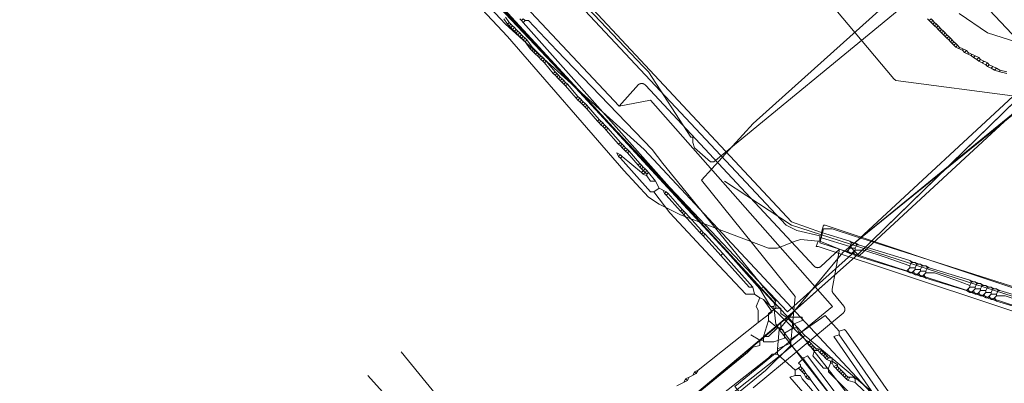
# Model space of a CAD drawing. Header units: metres. Extents: x 92810 to 93633, y 464687 to 465459.
# Tile 291 of 325: x 93421 to 93461, y 465269 to 465284. Entities that reach past the tile are written whole.
import ezdxf
from ezdxf.lldxf.tags import DXFTag

# ---------------------------------------------------------------- set-up
doc = ezdxf.new("R2010")
doc.units = ezdxf.units.M
for name, color, linetype, lineweight, transparency in [('B-OI-KL-DATA_BT NEDERLAND-G', 90, 'SI_B_DATA_BT_NEDERLAND', 18, 0.4), ('B-OI-KL-DATA_KPN-G', 90, 'SI_B_DATA_KPN', 18, 0.4), ('B-OI-KL-DATA_LIANDER-G', 90, 'SI_B_DATA_LIANDER', 18, 0.4), ('B-OI-KL-DATA_ZIGGO BV-G', 90, 'SI_B_DATA_ZIGGO', 18, 0.4), ('B-OI-KL-ET_HS_LIANDER-G', 10, 'SI_B_ET_HS_LIANDON', 18, 0.4), ('B-OI-KL-ET_LS_LIANDER-G', 190, 'SI_B_ET_LS_LIANDER', 18, 0.4), ('B-OI-KL-ET_MS_LIANDER-G', 130, 'SI_B_ET_MS_LIANDER', 18, 0.4), ('B-OI-KL-GAS_HD_LIANDER-G', 30, 'SI_B_GAS_HD_LIANDER', 18, 0.4), ('B-OI-KL-GAS_LD_LIANDER-G', 30, 'SI_B_GAS_LD_LIANDER', 18, 0.4), ('B-WE-KL-DATA-G', 90, 'KL-DATA-N', 18, 0.4), ('B-WE-KL-ET_LS-G', 190, 'KL-LS-N', 18, 0.4), ('B-WE-KL-WATER-G', 170, 'KL-WATER-N', 18, 0.4)]:
    doc.layers.add(name, color=color, linetype=linetype, lineweight=lineweight, transparency=transparency)
doc.styles.get("Standard").update_dxf_attribs({"font": 'isocp.shx'})
tags = doc.linetypes.add('KL-DATA-N', pattern='A,4,-1,[101,NLCS.SHX,S=0.5,R=0,X=0,Y=0],-1,4,-1,["D",Standard,S=1,R=0,X=-0.25,Y=-0.5],-1.5', length=12.5).pattern_tags.tags
tags[18] = DXFTag(74, 10)
tags = doc.linetypes.add('KL-LS-N', pattern='A,4,-1,[103,NLCS.SHX,S=0.75,R=0,X=0,Y=0],-1,4,-1,["L",Standard,S=1,R=0,X=0,Y=-0.5],-2', length=13).pattern_tags.tags
tags[18] = DXFTag(74, 10)
doc.linetypes.add('KL-WATER-N', pattern='A,7,-0.5,[168,NLCS.SHX,S=0.75,R=0,X=0.75,Y=0],-2', length=9.5)
doc.linetypes.add('SI_B_DATA_BT_NEDERLAND', pattern='A,5,-2,["BTN",Standard,S=1.5,R=0,X=-0.51,Y=-0.75],-7', length=14)
doc.linetypes.add('SI_B_DATA_KPN', pattern='A,5,-2,["KPN",Standard,S=1.5,R=0,X=-0.51,Y=-0.75],-8', length=15)
doc.linetypes.add('SI_B_DATA_LIANDER', pattern='A,5,-2,["LI-DATA",Standard,S=1.5,R=0,X=-0.51,Y=-0.75],-11', length=18)
doc.linetypes.add('SI_B_DATA_ZIGGO', pattern='A,5,-2,["ZIGGO",Standard,S=1.5,R=0,X=-0.51,Y=-0.75],-9', length=16)
doc.linetypes.add('SI_B_ET_HS_LIANDON', pattern='A,5,-2,["LI-HS",Standard,S=1.5,R=0,X=-0.51,Y=-0.75],-10', length=17)
doc.linetypes.add('SI_B_ET_LS_LIANDER', pattern='A,5,-2,["LI-LS",Standard,S=1.5,R=0,X=-0.51,Y=-0.75],-10', length=17)
doc.linetypes.add('SI_B_ET_MS_LIANDER', pattern='A,5,-2,["LI-MS",Standard,S=1.5,R=0,X=-0.51,Y=-0.75],-10', length=17)
doc.linetypes.add('SI_B_GAS_HD_LIANDER', pattern='A,5,-2,["LI-G-HD",Standard,S=1.5,R=0,X=-0.51,Y=-0.75],-11', length=18)
doc.linetypes.add('SI_B_GAS_LD_LIANDER', pattern='A,5,-2,["LI-G-LD",Standard,S=1.5,R=0,X=-0.51,Y=-0.75],-11', length=18)

msp = doc.modelspace()

# ---------------------------------------------------------------- linework, layer by layer
at = {"layer": 'B-OI-KL-DATA_BT NEDERLAND-G', "flags": 128}
for points in [[(93451.2, 465269.8), (93452.2, 465270.8), (93452.4, 465272.8), (93448.6, 465277.5), (93450.7, 465279.8), (93456.7, 465285.2), (93457.3, 465285.7), (93454, 465289.3), (93451.4, 465292.3)], [(93392.2, 465221.9), (93395.4, 465224.3), (93451.2, 465269.8)]]:
    msp.add_lwpolyline(points, dxfattribs=at)
at = {"layer": 'B-OI-KL-DATA_KPN-G', "flags": 128}
for points in [[(93441.25, 465284.036), (93441.321, 465283.964)], [(93441.393, 465284.036), (93441.321, 465283.964)], [(93441.321, 465283.964), (93441.393, 465283.893)], [(93441.393, 465284.036), (93441.464, 465283.964)], [(93441.464, 465283.964), (93441.393, 465283.893)], [(93441.393, 465283.893), (93450.964, 465273.107)], [(93441.464, 465283.964), (93441.607, 465283.964), (93442.75, 465282.75), (93446.607, 465278.75), (93447.036, 465278.179), (93451.107, 465273.179)], [(93451.107, 465273.179), (93450.964, 465273.107)], [(93450.964, 465273.107), (93451.393, 465272.393), (93451.536, 465272.393)], [(93451.107, 465273.179), (93451.607, 465272.607), (93451.536, 465272.393)], [(93451.536, 465272.393), (93451.607, 465271.679), (93451.679, 465271.607), (93451.75, 465271.464)], [(93454.179, 465271.393), (93453.607, 465272.036), (93452.179, 465271.036)], [(93451.75, 465271.464), (93451.679, 465270.679)], [(93451.75, 465271.464), (93451.893, 465271.464), (93451.964, 465271.321), (93452.179, 465271.036)], [(93454.179, 465271.25), (93453.964, 465271.179), (93459.393, 465263.321), (93459.607, 465263.107), (93459.75, 465263.25)], [(93454.179, 465271.393), (93454.393, 465271.464), (93454.464, 465271.393), (93460.036, 465263.393), (93459.964, 465263.321), (93459.821, 465263.25)], [(93454.179, 465271.393), (93454.179, 465271.25)], [(93454.179, 465271.25), (93459.75, 465263.25)], [(93452.179, 465270.893), (93451.679, 465270.679)], [(93451.679, 465270.679), (93451.679, 465270.464)], [(93452.179, 465271.036), (93452.179, 465270.893)], [(93452.179, 465270.893), (93452.679, 465270.321)], [(93451.679, 465270.464), (93451.464, 465270.464), (93451.321, 465270.321), (93429.393, 465253.107), (93428.036, 465251.964), (93421.107, 465246.25)], [(93451.679, 465270.464), (93452.393, 465269.821)], [(93452.679, 465270.321), (93452.75, 465270.321)], [(93452.679, 465270.321), (93452.679, 465270.25)], [(93452.75, 465270.321), (93452.893, 465270.393), (93457.75, 465263.964)], [(93452.75, 465270.321), (93452.75, 465270.25)], [(93452.536, 465269.893), (93452.393, 465269.821)], [(93452.679, 465270.25), (93452.536, 465270.107), (93452.607, 465270.036), (93452.607, 465269.964)], [(93452.607, 465269.964), (93452.536, 465269.893)], [(93452.536, 465269.893), (93452.607, 465269.821)], [(93452.607, 465269.964), (93452.679, 465269.893)], [(93452.679, 465269.893), (93452.607, 465269.821)], [(93452.679, 465270.25), (93452.75, 465270.25)], [(93452.679, 465269.893), (93452.75, 465269.821)], [(93452.75, 465270.25), (93454.821, 465267.464)], [(93452.393, 465269.607), (93452.179, 465269.536), (93456.821, 465264.179)], [(93452.393, 465269.821), (93452.393, 465269.607)], [(93452.393, 465269.607), (93452.607, 465269.607), (93452.679, 465269.464), (93454.036, 465267.893)], [(93452.607, 465269.821), (93452.679, 465269.75)], [(93452.75, 465269.821), (93452.679, 465269.75)], [(93452.679, 465269.75), (93452.75, 465269.679)], [(93452.75, 465269.821), (93452.821, 465269.679)], [(93452.75, 465269.679), (93452.821, 465269.679)], [(93452.75, 465269.679), (93452.821, 465269.536)], [(93452.821, 465269.679), (93452.893, 465269.607)], [(93452.893, 465269.607), (93452.821, 465269.536)], [(93452.821, 465269.536), (93452.893, 465269.464)], [(93452.893, 465269.607), (93452.964, 465269.536)], [(93452.964, 465269.536), (93452.893, 465269.464)], [(93452.964, 465269.536), (93453.036, 465269.393)], [(93452.893, 465269.464), (93453.036, 465269.393)], [(93453.036, 465269.393), (93454.107, 465267.964)]]:
    msp.add_lwpolyline(points, dxfattribs=at)
at = {"layer": 'B-OI-KL-DATA_LIANDER-G', "flags": 128}
for points in [[(93476.964, 465318.25), (93476.821, 465317.821), (93476.464, 465313.893), (93474.893, 465295.821), (93474.821, 465295.679), (93473.964, 465293.893), (93473.821, 465293.75), (93472.821, 465292.464), (93465.821, 465288.25), (93456.75, 465284.536), (93449.107, 465278.25), (93448.964, 465278.25), (93448.321, 465278.821), (93448.25, 465279.036), (93448.25, 465279.25), (93448.179, 465279.25), (93446.464, 465281.893), (93446.25, 465282.107), (93431.893, 465297.25), (93429.893, 465299.464), (93421.107, 465308.964)], [(93494.607, 465287.321), (93493.893, 465287.179), (93492.75, 465286.679), (93471.107, 465269.536), (93468.607, 465270.25), (93468.25, 465270.536), (93452.25, 465275.679), (93449.536, 465277.464)]]:
    msp.add_lwpolyline(points, dxfattribs=at)
at = {"layer": 'B-OI-KL-DATA_ZIGGO BV-G', "flags": 128}
for points in [[(93422.973, 465230.271), (93450.569, 465252.433), (93459.792, 465259.961), (93460.007, 465260.561), (93459.949, 465260.94), (93459.823, 465261.178), (93451.746, 465271.468), (93454.325, 465274.578), (93464.859, 465283.113), (93465.703, 465283.434)], [(93464.859, 465283.113), (93463.855, 465282.731), (93462.312, 465281.919), (93461.891, 465281.279), (93458.605, 465278.075)], [(93462.454, 465281.22), (93454.325, 465274.578)], [(93461.891, 465281.279), (93454.961, 465274.522)], [(93458.605, 465278.075), (93462.454, 465281.22)], [(93452.368, 465272.218), (93454.325, 465274.578), (93458.605, 465278.075)], [(93458.605, 465278.075), (93454.961, 465274.522), (93452.368, 465272.218)], [(93451.557, 465271.502), (93454.961, 465274.522)], [(93452.368, 465272.218), (93448.253, 465268.77), (93450.052, 465266.754), (93450.338, 465266.254)], [(93451.746, 465271.468), (93452.368, 465272.218)], [(93448.253, 465268.77), (93451.557, 465271.502)], [(93451.746, 465271.468), (93459.949, 465260.94), (93459.981, 465260.369), (93459.792, 465259.961), (93456.624, 465257.371)], [(93441.749, 465264.055), (93436.454, 465270.554)], [(93452.671, 465270.283), (93458.847, 465262.414)]]:
    msp.add_lwpolyline(points, dxfattribs=at)
at = {"layer": 'B-OI-KL-ET_HS_LIANDER-G'}
for p, q in [((93453.393, 465275.25), (93453.393, 465275.036)), ((93453.464, 465275.393), (93453.464, 465275.179)), ((93454.821, 465274.679), (93454.679, 465274.536)), ((93460.321, 465272.893), (93460.179, 465272.75))]:
    msp.add_line(p, q, dxfattribs=at)
at = {"layer": 'B-OI-KL-ET_HS_LIANDER-G', "flags": 128}
for points in [[(93453.464, 465275.393), (93452.25, 465275.821), (93421.107, 465309.179)], [(93453.393, 465275.25), (93452.464, 465275.464), (93452.036, 465275.679), (93421.107, 465308.679)], [(93453.321, 465275.036), (93452.607, 465275.107), (93452.393, 465275.036), (93451.679, 465274.75), (93451.321, 465274.75), (93447.75, 465276.107), (93446.893, 465276.536), (93446.464, 465276.821), (93445.464, 465277.893), (93440.75, 465283.321), (93438.893, 465285.321), (93421.107, 465304.25)], [(93453.464, 465275.393), (93453.536, 465275.679), (93453.607, 465275.679), (93467.536, 465271.036)], [(93453.393, 465275.25), (93453.464, 465275.25)], [(93453.393, 465275.179), (93453.464, 465275.179)], [(93453.464, 465275.393), (93454.607, 465275.036)], [(93453.464, 465275.179), (93454.607, 465274.821)], [(93453.321, 465275.036), (93453.25, 465274.821), (93453.321, 465274.821), (93467.75, 465270.036), (93467.821, 465270.107), (93467.893, 465270.25)], [(93453.321, 465275.036), (93453.393, 465275.036)], [(93453.393, 465275.036), (93454.464, 465274.607)], [(93454.536, 465274.679), (93454.464, 465274.607)], [(93454.607, 465274.75), (93454.536, 465274.679)], [(93454.536, 465274.679), (93454.607, 465274.536)], [(93454.607, 465275.036), (93454.75, 465274.964)], [(93454.607, 465275.036), (93454.679, 465274.964)], [(93454.679, 465274.964), (93454.607, 465274.821)], [(93454.607, 465274.821), (93454.607, 465274.75)], [(93454.607, 465274.75), (93454.821, 465274.75)], [(93454.679, 465274.964), (93454.821, 465274.964)], [(93454.821, 465274.964), (93454.964, 465274.893)], [(93454.821, 465274.964), (93454.893, 465274.893)], [(93454.893, 465274.893), (93454.821, 465274.75)], [(93454.821, 465274.75), (93454.821, 465274.679)], [(93454.821, 465274.679), (93455.179, 465274.679), (93456.036, 465274.393), (93457.036, 465274.036)], [(93454.893, 465274.893), (93454.964, 465274.893)], [(93454.964, 465274.893), (93457.036, 465274.25)], [(93454.464, 465274.607), (93454.607, 465274.536)], [(93454.607, 465274.536), (93454.679, 465274.536)], [(93454.679, 465274.536), (93454.821, 465274.464)], [(93454.75, 465274.607), (93454.821, 465274.464)], [(93454.821, 465274.464), (93456.893, 465273.821)], [(93456.964, 465273.893), (93456.893, 465273.821)], [(93457.036, 465273.964), (93456.964, 465273.893)], [(93456.964, 465273.893), (93457.036, 465273.75)], [(93457.036, 465274.25), (93457.179, 465274.179)], [(93457.036, 465274.25), (93457.107, 465274.179)], [(93457.107, 465274.179), (93457.036, 465274.036)], [(93457.036, 465274.036), (93457.036, 465273.964)], [(93457.036, 465273.964), (93457.25, 465273.964)], [(93457.107, 465274.179), (93457.25, 465274.179)], [(93457.25, 465273.893), (93457.179, 465273.821)], [(93457.25, 465274.179), (93457.393, 465274.107)], [(93457.25, 465274.179), (93457.321, 465274.107)], [(93457.321, 465274.107), (93457.25, 465273.964)], [(93457.25, 465273.964), (93457.25, 465273.893)], [(93457.25, 465273.893), (93457.464, 465273.893)], [(93457.321, 465274.107), (93457.464, 465274.107)], [(93457.464, 465274.107), (93457.607, 465274.036)], [(93457.464, 465274.107), (93457.536, 465274.036)], [(93457.536, 465274.036), (93457.464, 465273.893)], [(93457.464, 465273.893), (93457.464, 465273.821)], [(93457.536, 465274.036), (93457.679, 465274.036)], [(93457.679, 465274.036), (93457.821, 465273.964)], [(93457.679, 465274.036), (93457.75, 465273.964)], [(93457.75, 465273.964), (93457.679, 465273.821)], [(93457.75, 465273.964), (93457.821, 465273.964)], [(93457.821, 465273.964), (93459.464, 465273.464)], [(93456.893, 465273.821), (93457.036, 465273.75)], [(93457.036, 465273.75), (93457.107, 465273.75)], [(93457.179, 465273.821), (93457.107, 465273.75)], [(93457.107, 465273.75), (93457.25, 465273.679)], [(93457.179, 465273.821), (93457.25, 465273.679)], [(93457.25, 465273.679), (93457.321, 465273.679)], [(93457.393, 465273.75), (93457.321, 465273.679)], [(93457.321, 465273.679), (93457.464, 465273.607)], [(93457.464, 465273.821), (93457.393, 465273.75)], [(93457.393, 465273.75), (93457.464, 465273.607)], [(93457.464, 465273.821), (93457.679, 465273.821)], [(93457.464, 465273.607), (93457.536, 465273.607)], [(93457.607, 465273.679), (93457.536, 465273.607)], [(93457.536, 465273.607), (93457.679, 465273.536)], [(93457.679, 465273.75), (93457.607, 465273.679)], [(93457.607, 465273.679), (93457.679, 465273.536)], [(93457.679, 465273.821), (93457.679, 465273.75)], [(93457.679, 465273.75), (93458.036, 465273.75), (93458.893, 465273.464), (93459.464, 465273.25)], [(93457.679, 465273.536), (93459.321, 465273.036)], [(93459.464, 465273.464), (93459.607, 465273.393)], [(93459.464, 465273.464), (93459.536, 465273.393)], [(93459.393, 465273.107), (93459.321, 465273.036)], [(93459.464, 465273.179), (93459.393, 465273.107)], [(93459.393, 465273.107), (93459.464, 465272.964)], [(93459.536, 465273.393), (93459.464, 465273.25)], [(93459.464, 465273.25), (93459.464, 465273.179)], [(93459.464, 465273.179), (93459.679, 465273.179)], [(93459.536, 465273.393), (93459.679, 465273.393)], [(93459.679, 465273.107), (93459.607, 465273.036)], [(93459.679, 465273.393), (93459.821, 465273.321)], [(93459.679, 465273.393), (93459.75, 465273.321)], [(93459.75, 465273.321), (93459.679, 465273.179)], [(93459.679, 465273.179), (93459.679, 465273.107)], [(93459.679, 465273.107), (93459.893, 465273.107)], [(93459.75, 465273.321), (93459.893, 465273.321)], [(93459.893, 465273.321), (93460.036, 465273.25)], [(93459.893, 465273.321), (93459.964, 465273.25)], [(93459.964, 465273.25), (93459.893, 465273.107)], [(93459.893, 465273.107), (93459.893, 465273.036)], [(93459.964, 465273.25), (93460.107, 465273.25)], [(93460.107, 465273.25), (93460.25, 465273.179)], [(93460.107, 465273.25), (93460.179, 465273.179)], [(93460.179, 465273.179), (93460.107, 465273.036)], [(93460.179, 465273.179), (93460.321, 465273.179)], [(93460.321, 465273.179), (93460.464, 465273.107)], [(93460.321, 465273.179), (93460.393, 465273.107)], [(93460.393, 465273.107), (93460.321, 465272.964)], [(93460.393, 465273.107), (93460.536, 465273.107)], [(93460.536, 465273.107), (93460.679, 465273.036)], [(93460.536, 465273.107), (93460.607, 465273.036)], [(93459.321, 465273.036), (93459.464, 465272.964)], [(93459.464, 465272.964), (93459.536, 465272.964)], [(93459.607, 465273.036), (93459.536, 465272.964)], [(93459.536, 465272.964), (93459.679, 465272.893)], [(93459.607, 465273.036), (93459.679, 465272.893)], [(93459.679, 465272.893), (93459.75, 465272.893)], [(93459.821, 465272.964), (93459.75, 465272.893)], [(93459.75, 465272.893), (93459.893, 465272.821)], [(93459.893, 465273.036), (93459.821, 465272.964)], [(93459.821, 465272.964), (93459.893, 465272.821)], [(93459.893, 465273.036), (93460.107, 465273.036)], [(93459.893, 465272.821), (93459.964, 465272.821)], [(93460.036, 465272.893), (93459.964, 465272.821)], [(93459.964, 465272.821), (93460.107, 465272.75)], [(93460.107, 465272.964), (93460.036, 465272.893)], [(93460.036, 465272.893), (93460.107, 465272.75)], [(93460.107, 465273.036), (93460.107, 465272.964)], [(93460.107, 465272.964), (93460.321, 465272.964)], [(93460.107, 465272.75), (93460.179, 465272.75)], [(93460.179, 465272.75), (93460.321, 465272.679)], [(93460.25, 465272.821), (93460.321, 465272.679)], [(93460.321, 465272.964), (93460.321, 465272.893)], [(93460.321, 465272.893), (93460.536, 465272.893)], [(93460.321, 465272.679), (93460.393, 465272.679)], [(93460.464, 465272.75), (93460.393, 465272.679)], [(93460.393, 465272.679), (93460.536, 465272.607)], [(93460.536, 465272.821), (93460.464, 465272.75)], [(93460.464, 465272.75), (93460.536, 465272.607)], [(93460.607, 465273.036), (93460.536, 465272.893)], [(93460.536, 465272.893), (93460.536, 465272.821)], [(93460.536, 465272.821), (93460.893, 465272.821), (93461.75, 465272.536), (93461.893, 465272.464)], [(93460.607, 465273.036), (93460.679, 465273.036)], [(93460.679, 465273.036), (93461.893, 465272.679)], [(93460.536, 465272.607), (93461.75, 465272.25)]]:
    msp.add_lwpolyline(points, dxfattribs=at)
at = {"layer": 'B-OI-KL-ET_LS_LIANDER-G'}
for p, q in [((93436.107, 465310.036), (93461.393, 465283.179)), ((93459.036, 465284.25), (93460.179, 465283.464)), ((93440.607, 465284.036), (93440.75, 465283.821)), ((93440.679, 465284.107), (93440.821, 465283.893)), ((93440.821, 465283.893), (93440.75, 465283.821)), ((93440.75, 465283.821), (93440.821, 465283.75)), ((93440.821, 465283.893), (93440.893, 465283.821)), ((93440.893, 465283.821), (93440.821, 465283.75)), ((93440.893, 465283.821), (93440.964, 465283.75)), ((93440.821, 465283.75), (93440.893, 465283.679)), ((93440.964, 465283.75), (93440.893, 465283.679)), ((93440.893, 465283.679), (93440.964, 465283.607)), ((93440.964, 465283.75), (93441.036, 465283.679)), ((93441.036, 465283.679), (93440.964, 465283.607)), ((93440.964, 465283.607), (93441.036, 465283.536)), ((93441.036, 465283.679), (93441.107, 465283.607)), ((93441.107, 465283.607), (93441.036, 465283.536)), ((93441.036, 465283.536), (93441.107, 465283.464)), ((93441.107, 465283.607), (93441.179, 465283.536)), ((93441.179, 465283.536), (93441.107, 465283.464)), ((93441.107, 465283.464), (93441.179, 465283.393)), ((93441.179, 465283.536), (93441.25, 465283.464)), ((93441.25, 465283.464), (93441.179, 465283.393)), ((93441.25, 465283.464), (93441.321, 465283.393)), ((93460.179, 465283.464), (93461.321, 465283.107)), ((93441.179, 465283.393), (93441.321, 465283.25)), ((93441.321, 465283.393), (93441.25, 465283.321)), ((93441.321, 465283.393), (93441.393, 465283.321)), ((93441.393, 465283.321), (93441.321, 465283.25)), ((93441.321, 465283.25), (93441.393, 465283.179)), ((93441.393, 465283.321), (93441.464, 465283.25)), ((93441.464, 465283.25), (93441.393, 465283.179)), ((93441.393, 465283.179), (93441.464, 465283.107)), ((93441.464, 465283.25), (93441.536, 465283.179)), ((93441.536, 465283.179), (93441.464, 465283.107)), ((93441.464, 465283.107), (93441.679, 465282.821)), ((93441.536, 465283.179), (93441.75, 465282.893)), ((93441.75, 465282.893), (93441.679, 465282.821)), ((93441.679, 465282.821), (93441.821, 465282.679)), ((93441.75, 465282.893), (93441.821, 465282.821)), ((93441.821, 465282.821), (93441.75, 465282.75)), ((93441.821, 465282.821), (93441.893, 465282.75)), ((93441.893, 465282.75), (93441.821, 465282.679)), ((93441.821, 465282.679), (93441.893, 465282.607)), ((93441.893, 465282.75), (93441.964, 465282.679)), ((93441.964, 465282.679), (93441.893, 465282.607)), ((93441.964, 465282.679), (93442.036, 465282.607)), ((93441.893, 465282.607), (93441.964, 465282.536)), ((93442.036, 465282.607), (93441.964, 465282.536)), ((93441.964, 465282.536), (93442.036, 465282.464)), ((93442.036, 465282.607), (93442.107, 465282.536)), ((93442.107, 465282.536), (93442.036, 465282.464)), ((93442.036, 465282.464), (93442.107, 465282.393)), ((93442.107, 465282.536), (93442.179, 465282.464)), ((93442.179, 465282.464), (93442.107, 465282.393)), ((93442.107, 465282.393), (93442.179, 465282.321)), ((93442.179, 465282.464), (93442.321, 465282.321)), ((93442.25, 465282.393), (93442.179, 465282.321)), ((93442.179, 465282.321), (93442.25, 465282.25)), ((93442.321, 465282.321), (93442.25, 465282.25)), ((93442.25, 465282.25), (93442.607, 465281.821)), ((93442.321, 465282.321), (93442.679, 465281.893)), ((93442.679, 465281.893), (93442.607, 465281.821)), ((93442.679, 465281.893), (93442.821, 465281.75)), ((93442.607, 465281.821), (93442.679, 465281.75)), ((93442.75, 465281.821), (93442.679, 465281.75)), ((93442.679, 465281.75), (93442.821, 465281.607)), ((93442.821, 465281.75), (93442.75, 465281.679)), ((93442.821, 465281.75), (93442.893, 465281.679)), ((93442.893, 465281.679), (93442.821, 465281.607)), ((93442.821, 465281.607), (93442.893, 465281.536)), ((93442.893, 465281.679), (93442.964, 465281.607)), ((93442.964, 465281.607), (93442.893, 465281.536)), ((93442.893, 465281.536), (93442.964, 465281.464)), ((93442.964, 465281.607), (93443.036, 465281.536)), ((93443.036, 465281.536), (93442.964, 465281.464)), ((93442.964, 465281.464), (93443.036, 465281.393)), ((93443.036, 465281.536), (93443.107, 465281.464)), ((93443.107, 465281.464), (93443.036, 465281.393)), ((93443.107, 465281.464), (93443.179, 465281.393)), ((93443.036, 465281.393), (93443.107, 465281.321)), ((93443.179, 465281.393), (93443.107, 465281.321)), ((93443.107, 465281.321), (93443.536, 465280.821)), ((93443.179, 465281.393), (93443.607, 465280.893)), ((93443.607, 465280.893), (93443.536, 465280.821)), ((93443.536, 465280.821), (93443.607, 465280.75)), ((93443.607, 465280.893), (93443.679, 465280.821)), ((93443.679, 465280.821), (93443.607, 465280.75)), ((93443.607, 465280.75), (93443.679, 465280.679)), ((93443.679, 465280.821), (93443.821, 465280.679)), ((93443.75, 465280.75), (93443.679, 465280.679)), ((93443.679, 465280.679), (93443.821, 465280.536)), ((93443.821, 465280.679), (93443.75, 465280.607)), ((93443.821, 465280.679), (93443.893, 465280.607)), ((93443.893, 465280.607), (93443.821, 465280.536)), ((93443.821, 465280.536), (93443.893, 465280.464)), ((93443.893, 465280.607), (93443.964, 465280.536)), ((93443.964, 465280.536), (93443.893, 465280.464)), ((93443.893, 465280.464), (93443.964, 465280.393)), ((93443.964, 465280.536), (93444.036, 465280.464)), ((93444.036, 465280.464), (93443.964, 465280.393)), ((93443.964, 465280.393), (93444.393, 465279.893)), ((93444.036, 465280.464), (93444.464, 465279.964)), ((93444.464, 465279.964), (93444.393, 465279.893)), ((93444.393, 465279.893), (93444.464, 465279.821)), ((93444.464, 465279.964), (93444.536, 465279.893)), ((93444.536, 465279.893), (93444.464, 465279.821)), ((93444.536, 465279.893), (93444.607, 465279.821)), ((93444.464, 465279.821), (93444.536, 465279.75)), ((93444.607, 465279.821), (93444.536, 465279.75)), ((93444.536, 465279.75), (93444.607, 465279.679)), ((93444.607, 465279.821), (93444.679, 465279.75)), ((93444.679, 465279.75), (93444.607, 465279.679)), ((93444.607, 465279.679), (93444.679, 465279.607)), ((93444.679, 465279.75), (93444.821, 465279.607)), ((93444.75, 465279.679), (93444.679, 465279.607)), ((93444.679, 465279.607), (93444.75, 465279.536)), ((93444.821, 465279.607), (93444.75, 465279.536)), ((93444.75, 465279.536), (93445.25, 465278.964)), ((93444.821, 465279.607), (93445.321, 465279.036)), ((93445.321, 465279.036), (93445.25, 465278.964)), ((93445.321, 465279.036), (93445.393, 465278.964)), ((93445.25, 465278.964), (93445.321, 465278.893)), ((93445.393, 465278.964), (93445.321, 465278.893)), ((93445.321, 465278.893), (93445.393, 465278.821)), ((93445.393, 465278.964), (93445.464, 465278.893)), ((93445.464, 465278.893), (93445.393, 465278.821)), ((93445.393, 465278.821), (93445.464, 465278.75)), ((93445.464, 465278.893), (93445.536, 465278.821)), ((93445.536, 465278.821), (93445.464, 465278.75)), ((93445.464, 465278.75), (93445.536, 465278.679)), ((93445.536, 465278.821), (93445.607, 465278.75)), ((93445.607, 465278.75), (93445.536, 465278.679)), ((93445.536, 465278.679), (93445.607, 465278.607)), ((93445.607, 465278.75), (93445.679, 465278.679)), ((93445.679, 465278.679), (93445.607, 465278.607)), ((93445.679, 465278.679), (93446.107, 465278.179)), ((93445.321, 465278.536), (93445.179, 465278.607)), ((93445.179, 465278.607), (93445.25, 465278.464)), ((93445.321, 465278.536), (93445.25, 465278.464)), ((93445.25, 465278.464), (93445.321, 465278.393)), ((93445.321, 465278.536), (93445.393, 465278.464)), ((93445.393, 465278.464), (93445.321, 465278.393)), ((93445.321, 465278.393), (93446.536, 465277.036)), ((93445.393, 465278.464), (93446.179, 465277.821)), ((93445.607, 465278.607), (93446.036, 465278.107)), ((93446.107, 465278.179), (93446.036, 465278.107)), ((93446.036, 465278.107), (93446.107, 465278.036)), ((93446.107, 465278.179), (93446.179, 465278.107)), ((93446.179, 465278.107), (93446.107, 465278.036)), ((93446.107, 465278.036), (93446.179, 465277.964)), ((93446.179, 465278.107), (93446.25, 465278.036)), ((93446.25, 465278.036), (93446.179, 465277.964)), ((93446.179, 465277.964), (93446.321, 465277.821)), ((93446.321, 465277.964), (93446.179, 465277.821)), ((93446.25, 465278.036), (93446.321, 465277.964)), ((93446.321, 465277.964), (93446.393, 465277.893)), ((93446.393, 465277.893), (93446.321, 465277.821)), ((93446.393, 465277.893), (93446.464, 465277.821)), ((93446.179, 465277.821), (93446.25, 465277.75)), ((93446.321, 465277.821), (93446.25, 465277.75)), ((93446.25, 465277.75), (93446.393, 465277.679)), ((93446.321, 465277.821), (93446.393, 465277.75)), ((93446.464, 465277.821), (93446.393, 465277.75)), ((93446.393, 465277.75), (93446.393, 465277.679)), ((93446.393, 465277.679), (93446.536, 465277.464)), ((93446.464, 465277.821), (93446.75, 465277.464)), ((93446.536, 465277.464), (93446.75, 465277.464)), ((93446.75, 465277.464), (93446.893, 465277.179)), ((93446.893, 465277.179), (93446.679, 465277.036)), ((93446.893, 465277.179), (93447.179, 465277.036)), ((93447.036, 465277.107), (93447.107, 465276.964)), ((93446.536, 465277.036), (93446.679, 465277.036)), ((93446.679, 465277.036), (93447.321, 465276.179)), ((93447.179, 465277.036), (93447.107, 465276.964)), ((93447.107, 465276.964), (93447.179, 465276.893)), ((93447.179, 465277.036), (93447.25, 465276.964)), ((93447.25, 465276.964), (93447.179, 465276.893)), ((93447.179, 465276.893), (93447.75, 465276.25)), ((93447.25, 465276.964), (93447.821, 465276.321)), ((93447.821, 465276.321), (93447.75, 465276.25)), ((93447.75, 465276.25), (93447.821, 465276.179)), ((93447.821, 465276.321), (93447.893, 465276.25)), ((93447.893, 465276.25), (93447.821, 465276.179)), ((93447.893, 465276.25), (93447.964, 465276.179)), ((93447.321, 465276.179), (93449.321, 465274.036)), ((93447.821, 465276.179), (93447.893, 465276.107)), ((93447.964, 465276.179), (93447.893, 465276.107)), ((93447.893, 465276.107), (93448.536, 465275.393)), ((93447.964, 465276.179), (93448.607, 465275.464)), ((93448.607, 465275.464), (93448.536, 465275.393)), ((93448.607, 465275.464), (93448.679, 465275.393)), ((93453.393, 465274.964), (93453.536, 465275.536)), ((93453.536, 465275.536), (93453.893, 465275.536)), ((93453.893, 465275.536), (93454.75, 465275.25)), ((93448.536, 465275.393), (93448.607, 465275.321)), ((93448.679, 465275.393), (93448.607, 465275.321)), ((93448.607, 465275.321), (93448.679, 465275.25)), ((93448.679, 465275.393), (93448.75, 465275.321)), ((93448.75, 465275.321), (93448.679, 465275.25)), ((93448.679, 465275.25), (93449.393, 465274.464)), ((93448.75, 465275.321), (93449.464, 465274.536)), ((93454.75, 465275.25), (93468.25, 465270.964)), ((93468.036, 465270.25), (93453.393, 465274.964)), ((93449.464, 465274.536), (93449.393, 465274.464)), ((93449.393, 465274.464), (93450.536, 465273.179)), ((93449.464, 465274.536), (93450.679, 465273.179)), ((93449.321, 465274.036), (93450.393, 465272.893)), ((93450.536, 465273.179), (93450.679, 465273.179)), ((93450.679, 465273.179), (93450.75, 465272.893)), ((93450.393, 465272.893), (93450.75, 465272.893)), ((93450.75, 465272.893), (93450.964, 465272.75)), ((93450.964, 465272.75), (93450.821, 465272.393)), ((93450.964, 465272.75), (93451.107, 465272.679)), ((93451.107, 465272.679), (93452.821, 465271.036)), ((93451.107, 465272.679), (93451.464, 465272.179)), ((93450.821, 465272.393), (93450.893, 465272.25)), ((93450.893, 465272.25), (93450.893, 465271.75)), ((93451.464, 465272.179), (93450.893, 465271.75)), ((93450.893, 465271.75), (93448.464, 465269.821)), ((93452.821, 465271.036), (93452.964, 465270.964)), ((93452.821, 465271.036), (93452.893, 465270.893)), ((93452.964, 465270.964), (93452.893, 465270.893)), ((93452.893, 465270.893), (93452.964, 465270.821)), ((93452.964, 465270.964), (93453.036, 465270.893)), ((93453.036, 465270.893), (93452.964, 465270.821)), ((93452.964, 465270.821), (93453.036, 465270.75)), ((93453.036, 465270.893), (93453.107, 465270.821)), ((93453.107, 465270.821), (93453.036, 465270.75)), ((93453.036, 465270.75), (93453.107, 465270.679)), ((93453.107, 465270.821), (93453.179, 465270.75)), ((93453.179, 465270.75), (93453.107, 465270.679)), ((93453.107, 465270.679), (93453.179, 465270.607)), ((93453.179, 465270.75), (93453.25, 465270.679)), ((93453.25, 465270.679), (93453.321, 465270.679)), ((93453.25, 465270.679), (93453.25, 465270.607)), ((93453.321, 465270.679), (93453.321, 465270.607)), ((93453.321, 465270.679), (93453.464, 465270.607)), ((93453.179, 465270.607), (93453.107, 465270.393)), ((93453.107, 465270.393), (93453.536, 465269.893)), ((93453.179, 465270.607), (93453.321, 465270.607)), ((93453.321, 465270.607), (93453.393, 465270.536)), ((93453.464, 465270.607), (93453.393, 465270.536)), ((93453.393, 465270.536), (93453.464, 465270.464)), ((93453.464, 465270.607), (93453.536, 465270.536)), ((93453.536, 465270.536), (93453.464, 465270.464)), ((93453.464, 465270.464), (93453.536, 465270.393)), ((93453.536, 465270.536), (93453.607, 465270.464)), ((93453.607, 465270.464), (93453.536, 465270.393)), ((93453.536, 465270.393), (93453.607, 465270.321)), ((93453.607, 465270.464), (93453.679, 465270.393)), ((93453.679, 465270.393), (93453.607, 465270.321)), ((93453.607, 465270.321), (93453.679, 465270.25)), ((93453.679, 465270.393), (93453.75, 465270.321)), ((93453.75, 465270.321), (93453.679, 465270.25)), ((93453.75, 465270.321), (93453.893, 465270.321)), ((93453.893, 465270.321), (93453.893, 465270.107)), ((93453.536, 465269.893), (93453.75, 465269.893)), ((93453.679, 465270.25), (93453.821, 465270.179)), ((93453.821, 465270.107), (93453.75, 465269.893)), ((93453.75, 465269.893), (93453.75, 465269.75)), ((93453.821, 465270.179), (93453.893, 465270.179)), ((93453.821, 465270.179), (93453.821, 465270.107)), ((93453.821, 465270.107), (93453.893, 465270.107)), ((93453.893, 465270.179), (93454.107, 465270.036)), ((93453.893, 465270.107), (93453.964, 465269.964)), ((93454.107, 465270.036), (93453.964, 465269.964)), ((93453.964, 465269.964), (93454.036, 465269.893)), ((93454.107, 465269.964), (93454.036, 465269.893)), ((93454.036, 465269.893), (93454.107, 465269.821)), ((93454.107, 465270.036), (93454.107, 465269.964)), ((93454.107, 465269.964), (93454.179, 465269.893)), ((93454.179, 465269.893), (93454.107, 465269.821)), ((93454.179, 465269.893), (93454.321, 465269.75)), ((93448.107, 465269.536), (93447.964, 465269.464)), ((93448.107, 465269.536), (93448.036, 465269.393)), ((93448.393, 465269.679), (93448.107, 465269.536)), ((93448.321, 465269.75), (93448.25, 465269.607)), ((93448.464, 465269.821), (93448.321, 465269.75)), ((93448.321, 465269.75), (93448.393, 465269.679)), ((93448.464, 465269.821), (93448.393, 465269.679)), ((93453.75, 465269.75), (93454.679, 465268.821)), ((93454.107, 465269.821), (93454.179, 465269.75)), ((93454.25, 465269.821), (93454.179, 465269.75)), ((93454.179, 465269.75), (93454.321, 465269.607)), ((93454.321, 465269.75), (93454.25, 465269.679)), ((93454.321, 465269.75), (93454.393, 465269.679)), ((93454.393, 465269.679), (93454.321, 465269.607)), ((93454.321, 465269.607), (93454.393, 465269.536)), ((93454.393, 465269.679), (93454.464, 465269.607)), ((93454.464, 465269.607), (93454.393, 465269.536)), ((93454.393, 465269.536), (93454.464, 465269.464)), ((93454.464, 465269.607), (93454.536, 465269.536)), ((93454.536, 465269.536), (93454.464, 465269.464)), ((93454.536, 465269.536), (93454.75, 465269.536)), ((93454.607, 465269.536), (93454.536, 465269.393)), ((93454.75, 465269.536), (93454.821, 465269.464)), ((93448.036, 465269.393), (93447.607, 465269.179)), ((93447.964, 465269.464), (93447.893, 465269.321)), ((93447.964, 465269.464), (93448.036, 465269.393)), ((93454.464, 465269.464), (93454.536, 465269.393)), ((93454.536, 465269.393), (93454.821, 465269.321)), ((93454.821, 465269.464), (93454.821, 465269.321)), ((93454.821, 465269.321), (93459.464, 465264.893))]:
    msp.add_line(p, q, dxfattribs=at)
at = {"layer": 'B-OI-KL-ET_MS_LIANDER-G', "flags": 128}
for points in [[(93457.75, 465284.036), (93457.821, 465283.964)], [(93457.893, 465284.036), (93457.821, 465283.964)], [(93457.821, 465283.964), (93457.893, 465283.893)], [(93457.893, 465284.036), (93457.964, 465283.964)], [(93457.964, 465283.964), (93457.893, 465283.893)], [(93457.893, 465283.893), (93457.964, 465283.821)], [(93457.964, 465283.964), (93458.036, 465283.893)], [(93458.036, 465283.893), (93457.964, 465283.821)], [(93457.964, 465283.821), (93458.036, 465283.75)], [(93458.036, 465283.893), (93458.107, 465283.821)], [(93458.107, 465283.821), (93458.036, 465283.75)], [(93458.107, 465283.821), (93458.179, 465283.75)], [(93458.036, 465283.75), (93458.107, 465283.679)], [(93458.179, 465283.75), (93458.107, 465283.679)], [(93458.107, 465283.679), (93458.179, 465283.607)], [(93458.179, 465283.75), (93458.321, 465283.607)], [(93458.25, 465283.679), (93458.179, 465283.607)], [(93458.179, 465283.607), (93458.25, 465283.536)], [(93458.321, 465283.607), (93458.25, 465283.536)], [(93458.25, 465283.536), (93458.321, 465283.464)], [(93458.321, 465283.607), (93458.393, 465283.536)], [(93458.393, 465283.536), (93458.321, 465283.464)], [(93458.321, 465283.464), (93458.393, 465283.393)], [(93458.393, 465283.536), (93458.464, 465283.464)], [(93458.464, 465283.464), (93458.393, 465283.393)], [(93458.464, 465283.464), (93458.536, 465283.393)], [(93458.393, 465283.393), (93458.464, 465283.321)], [(93458.536, 465283.393), (93458.464, 465283.321)], [(93458.464, 465283.321), (93458.536, 465283.25)], [(93458.536, 465283.393), (93458.607, 465283.321)], [(93458.607, 465283.321), (93458.536, 465283.25)], [(93458.536, 465283.25), (93458.607, 465283.179)], [(93458.607, 465283.321), (93458.679, 465283.25)], [(93458.679, 465283.25), (93458.607, 465283.179)], [(93458.607, 465283.179), (93458.679, 465283.107)], [(93458.679, 465283.25), (93458.821, 465283.107)], [(93458.75, 465283.179), (93458.679, 465283.107)], [(93458.679, 465283.107), (93458.75, 465283.036)], [(93458.821, 465283.107), (93458.75, 465283.036)], [(93458.75, 465283.036), (93458.821, 465282.964)], [(93458.821, 465283.107), (93458.893, 465283.036)], [(93458.893, 465283.036), (93458.821, 465282.964)], [(93458.893, 465283.036), (93458.964, 465282.964)], [(93458.821, 465282.964), (93458.893, 465282.893)], [(93458.964, 465282.964), (93458.893, 465282.893)], [(93458.893, 465282.893), (93459.179, 465282.75)], [(93458.964, 465282.964), (93459.036, 465282.893)], [(93459.036, 465282.893), (93459.179, 465282.821)], [(93459.036, 465282.893), (93459.036, 465282.821)], [(93459.179, 465282.821), (93459.321, 465282.75)], [(93459.179, 465282.821), (93459.179, 465282.75)], [(93459.179, 465282.75), (93459.25, 465282.679)], [(93459.321, 465282.75), (93459.25, 465282.679)], [(93459.25, 465282.679), (93459.536, 465282.536)], [(93459.321, 465282.75), (93459.393, 465282.679)], [(93459.393, 465282.679), (93459.679, 465282.536)], [(93459.393, 465282.679), (93459.393, 465282.607)], [(93459.536, 465282.607), (93459.536, 465282.536)], [(93459.536, 465282.536), (93459.607, 465282.464)], [(93459.679, 465282.536), (93459.607, 465282.464)], [(93459.607, 465282.464), (93459.75, 465282.393)], [(93459.679, 465282.536), (93459.821, 465282.464)], [(93459.821, 465282.464), (93459.75, 465282.393)], [(93459.75, 465282.393), (93459.821, 465282.321)], [(93459.821, 465282.464), (93459.893, 465282.393)], [(93459.893, 465282.393), (93459.821, 465282.321)], [(93459.821, 465282.321), (93460.107, 465282.179)], [(93459.893, 465282.393), (93460.179, 465282.25)], [(93460.036, 465282.321), (93459.964, 465282.25)], [(93460.179, 465282.25), (93460.107, 465282.179)], [(93460.179, 465282.25), (93460.25, 465282.179)], [(93460.107, 465282.179), (93460.179, 465282.107)], [(93460.25, 465282.179), (93460.179, 465282.107)], [(93460.179, 465282.107), (93460.321, 465282.036)], [(93460.25, 465282.179), (93460.536, 465282.036)], [(93460.393, 465282.107), (93460.321, 465282.036)], [(93460.321, 465282.036), (93460.464, 465281.964)], [(93460.536, 465282.036), (93460.464, 465281.964)], [(93460.464, 465281.964), (93460.679, 465281.893)], [(93460.536, 465282.036), (93460.679, 465281.964)], [(93460.679, 465281.964), (93460.964, 465281.893)], [(93460.679, 465281.964), (93460.679, 465281.893)], [(93460.679, 465281.893), (93460.964, 465281.821)]]:
    msp.add_lwpolyline(points, dxfattribs=at)
at = {"layer": 'B-OI-KL-GAS_HD_LIANDER-G', "flags": 128}
msp.add_lwpolyline([(93477.75, 465294.536), (93477.75, 465293.679), (93477.679, 465293.607), (93461.679, 465281.036), (93461.393, 465280.893), (93456.464, 465281.536), (93456.393, 465281.607), (93454.036, 465284.393), (93453.393, 465285.036), (93441.107, 465297.821), (93439.821, 465299.25), (93421.107, 465319.393)], dxfattribs=at)
at = {"layer": 'B-OI-KL-GAS_LD_LIANDER-G', "flags": 128}
for points in [[(93423.107, 465303.179), (93423.321, 465303.179), (93423.393, 465303.036), (93451.607, 465272.464), (93451.607, 465272.321)], [(93451.607, 465272.321), (93451.321, 465272.107), (93451.321, 465271.821)], [(93451.607, 465272.321), (93451.821, 465272.321), (93451.821, 465272.107), (93452.036, 465271.964)], [(93452.036, 465271.893), (93451.821, 465271.75), (93451.821, 465271.536)], [(93452.036, 465271.964), (93452.679, 465271.964)], [(93452.036, 465271.964), (93452.036, 465271.893)], [(93452.036, 465271.893), (93452.107, 465271.893)], [(93452.107, 465271.964), (93452.107, 465271.893)], [(93452.107, 465271.893), (93452.321, 465271.679)], [(93452.679, 465271.964), (93452.679, 465271.821), (93452.321, 465271.679)], [(93451.321, 465271.821), (93451.107, 465271.179)], [(93451.679, 465271.536), (93451.321, 465271.179), (93451.107, 465271.179)], [(93451.321, 465271.821), (93451.679, 465271.536)], [(93451.679, 465271.536), (93451.821, 465271.536)], [(93451.821, 465271.536), (93451.964, 465271.321)], [(93452.321, 465271.536), (93451.964, 465271.321)], [(93452.321, 465271.679), (93452.321, 465271.536)], [(93452.321, 465271.536), (93452.464, 465271.536), (93452.536, 465271.393), (93460.464, 465261.25)], [(93450.607, 465271.25), (93450.964, 465271.036)], [(93451.964, 465271.321), (93451.964, 465271.107), (93451.536, 465270.964), (93451.107, 465270.964), (93451.107, 465271.179)], [(93450.964, 465271.036), (93450.964, 465270.821), (93450.679, 465270.75), (93450.464, 465270.536), (93421.107, 465246.536)], [(93450.964, 465271.036), (93451.107, 465271.036)]]:
    msp.add_lwpolyline(points, dxfattribs=at)
at = {"layer": 'B-WE-KL-DATA-G'}
for points in [[(93421, 465304.803), (93440.678, 465283.814), (93446.288, 465278.743), (93453.743, 465270.75), (93461.737, 465262.18)], [(93435.1, 465269.6), (93436.9, 465267.6), (93437.7, 465266.4), (93437.6, 465264.9), (93439.3, 465262.8), (93440, 465262.3), (93440.9, 465262.3), (93441.8, 465262.2), (93442.4, 465261.7), (93442.7, 465261.7), (93448.8, 465254.5), (93449.8, 465253.3), (93450, 465253.1), (93450.2, 465253.3), (93456.6, 465258.4), (93463.6, 465264), (93469.8, 465269), (93475, 465273.3), (93475.5, 465274)]]:
    msp.add_lwpolyline(points, dxfattribs=at)
at = {"layer": 'B-WE-KL-ET_LS-G'}
for points in [[(93432.356, 465296.388), (93430.685, 465294.807), (93452.089, 465272.181), (93454.809, 465274.624)], [(93432.216, 465294.396), (93442.128, 465283.84), (93445.269, 465280.496)], [(93454.809, 465274.624), (93454.639, 465274.808), (93462.125, 465281.737), (93462.295, 465281.554), (93462.464, 465281.37), (93454.979, 465274.441), (93454.809, 465274.624)], [(93445.269, 465280.496), (93446.06, 465281.372), (93446.065, 465281.377), (93446.07, 465281.381), (93446.076, 465281.385), (93446.082, 465281.388), (93446.088, 465281.392), (93446.094, 465281.395), (93446.1, 465281.398), (93446.106, 465281.401), (93446.112, 465281.404), (93446.119, 465281.406), (93446.125, 465281.408), (93446.132, 465281.41), (93446.139, 465281.412), (93446.145, 465281.413), (93446.152, 465281.415), (93446.159, 465281.416), (93446.165, 465281.417), (93446.172, 465281.417), (93446.179, 465281.417), (93446.186, 465281.418), (93446.193, 465281.417), (93446.2, 465281.417), (93446.206, 465281.417), (93446.213, 465281.416), (93446.22, 465281.415), (93446.227, 465281.413), (93446.233, 465281.412), (93446.24, 465281.41), (93446.247, 465281.408), (93446.253, 465281.406), (93446.26, 465281.404), (93446.266, 465281.401), (93446.272, 465281.398), (93446.278, 465281.395), (93446.284, 465281.392), (93446.29, 465281.388), (93446.296, 465281.385), (93446.302, 465281.381), (93446.307, 465281.377), (93446.313, 465281.373), (93446.318, 465281.368), (93446.323, 465281.364), (93446.328, 465281.359), (93446.333, 465281.354), (93453.157, 465274.029), (93453.162, 465274.024), (93453.167, 465274.019), (93453.172, 465274.015), (93453.177, 465274.01), (93453.183, 465274.006), (93453.188, 465274.002), (93453.194, 465273.998), (93453.2, 465273.994), (93453.206, 465273.991), (93453.212, 465273.987), (93453.219, 465273.984), (93453.225, 465273.981), (93453.231, 465273.979), (93453.238, 465273.976), (93453.245, 465273.974), (93453.251, 465273.972), (93453.258, 465273.971), (93453.265, 465273.969), (93453.272, 465273.968), (93453.279, 465273.967), (93453.286, 465273.966), (93453.293, 465273.966), (93453.299, 465273.965), (93453.306, 465273.965), (93453.313, 465273.966), (93453.32, 465273.966), (93453.327, 465273.967), (93453.334, 465273.968), (93453.341, 465273.969), (93453.348, 465273.97), (93453.355, 465273.972), (93453.361, 465273.974), (93453.368, 465273.976), (93453.375, 465273.979), (93453.381, 465273.981), (93453.387, 465273.984), (93453.394, 465273.987), (93453.4, 465273.99), (93453.406, 465273.994), (93453.412, 465273.997), (93453.418, 465274.001), (93453.423, 465274.005), (93453.429, 465274.01), (93453.434, 465274.014), (93453.439, 465274.019), (93454.183, 465274.709), (93453.891, 465273.093), (93453.89, 465273.086), (93453.889, 465273.079), (93453.888, 465273.072), (93453.888, 465273.065), (93453.887, 465273.058), (93453.888, 465273.051), (93453.888, 465273.044), (93453.888, 465273.037), (93453.889, 465273.031), (93453.89, 465273.024), (93453.891, 465273.017), (93453.893, 465273.01), (93453.895, 465273.003), (93453.897, 465272.997), (93453.899, 465272.99), (93453.901, 465272.984), (93453.904, 465272.977), (93453.907, 465272.971), (93453.91, 465272.965), (93453.913, 465272.959), (93453.917, 465272.953), (93453.92, 465272.947), (93453.924, 465272.941), (93453.928, 465272.936), (93453.933, 465272.93), (93454.362, 465272.406), (93454.366, 465272.4), (93454.37, 465272.395), (93454.374, 465272.389), (93454.378, 465272.383), (93454.381, 465272.377), (93454.385, 465272.371), (93454.388, 465272.365), (93454.391, 465272.359), (93454.393, 465272.352), (93454.396, 465272.346), (93454.398, 465272.339), (93454.4, 465272.332), (93454.402, 465272.326), (93454.403, 465272.319), (93454.404, 465272.312), (93454.405, 465272.305), (93454.406, 465272.298), (93454.407, 465272.291), (93454.407, 465272.284), (93454.407, 465272.277), (93454.407, 465272.271), (93454.406, 465272.264), (93454.406, 465272.257), (93454.405, 465272.25), (93454.404, 465272.243), (93454.402, 465272.236), (93454.401, 465272.229), (93454.399, 465272.223), (93454.397, 465272.216), (93454.394, 465272.209), (93454.392, 465272.203), (93454.389, 465272.197), (93454.386, 465272.19), (93454.383, 465272.184), (93454.38, 465272.178), (93454.376, 465272.172), (93454.372, 465272.166), (93454.368, 465272.161), (93454.364, 465272.155), (93454.359, 465272.15), (93454.355, 465272.145), (93454.35, 465272.14), (93454.345, 465272.135), (93454.34, 465272.13), (93454.335, 465272.125), (93450.691, 465269.097)], [(93445.269, 465280.496), (93446.537, 465280.737), (93453.901, 465272.392), (93449.953, 465269.161), (93451.391, 465267.466), (93456.855, 465262.192), (93458.073, 465260.931), (93462.778, 465264.121), (93490.961, 465234.531), (93495.989, 465239.899), (93501.158, 465241.678), (93513.399, 465241.03), (93520.244, 465240.911), (93523.161, 465239.661), (93525.889, 465237.26), (93527.934, 465233.348), (93530.084, 465228.271), (93530.584, 465227.469), (93531.036, 465227.717), (93535.7, 465231.259), (93536.023, 465231.541), (93539.374, 465223.241), (93540.362, 465220.976), (93541.231, 465221.214)]]:
    msp.add_lwpolyline(points, dxfattribs=at)
at = {"layer": 'B-WE-KL-WATER-G'}
for points in [[(93461.658, 465263.769), (93452.788, 465271.215), (93421, 465305.735)], [(93426.166, 465250), (93438.746, 465260.025), (93448.776, 465268.018), (93450.436, 465269.341), (93451.786, 465270.417), (93451.903, 465270.51), (93452.788, 465271.215)]]:
    msp.add_lwpolyline(points, dxfattribs=at)

doc.saveas('drawing.dxf')
